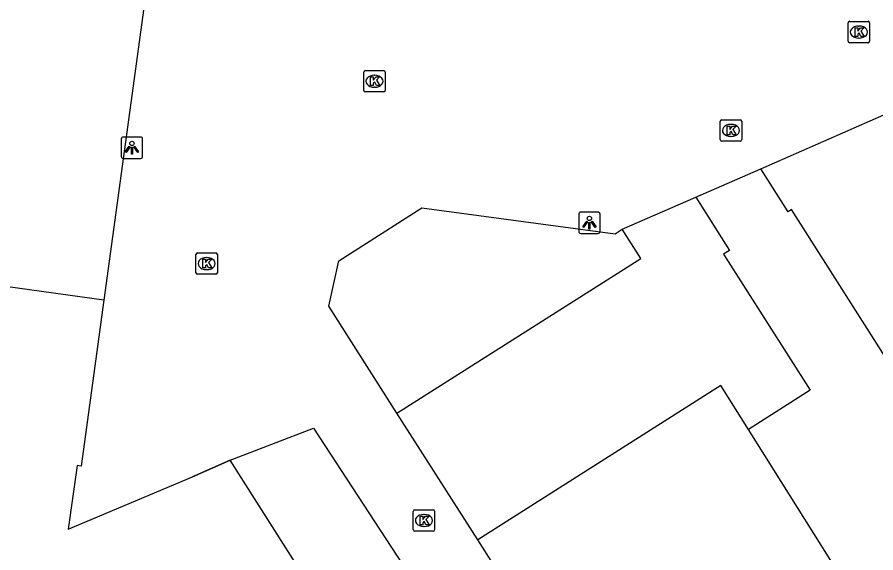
# Model space of a CAD drawing. Extents: x 160664 to 161506, y 382245 to 383288.
# Drawn here: x 160785.24 to 160825.35, y 383220.1 to 383245.11 of the extents above; entities that cross this region are included whole.
import ezdxf

# ---------------------------------------------------------------- set-up
doc = ezdxf.new("R2010")
doc.units = 0
for name, color, linetype in [('IMGEO_Erf', 7, 'Continuous'), ('IMGEO_Kolk', 7, 'Continuous'), ('IMGEO_Lichtpunt', 7, 'Continuous'), ('IMGEO_Muur', 7, 'Continuous'), ('IMGEO_Pand', 7, 'Continuous')]:
    doc.layers.add(name, color=color, linetype=linetype)

msp = doc.modelspace()

# ---------------------------------------------------------------- linework, layer by layer
at = {"layer": 'IMGEO_Erf'}
for points in [[(160819.975, 383238.034), (160825.726, 383240.547)], [(160813.502, 383235.205), (160816.939, 383236.707)], [(160789.293, 383231.893), (160788.232, 383224.144), (160788.049, 383224.169), (160787.625, 383221.208), (160793.435, 383223.643), (160795.199, 383224.421)], [(160806.764, 383220.698), (160802.976, 383226.612)]]:
    msp.add_lwpolyline(points, dxfattribs=at)
at = {"layer": 'IMGEO_Kolk'}
for p, q in [((160824.057, 383243.988), (160824.057, 383244.84)), ((160824.132, 383244.914), (160824.984, 383244.914)), ((160825.058, 383244.84), (160825.058, 383243.988)), ((160824.545, 383244.694), (160824.57, 383244.694)), ((160824.568, 383244.134), (160824.543, 383244.134)), ((160824.984, 383243.914), (160824.132, 383243.914)), ((160801.433, 383241.691), (160801.433, 383242.543)), ((160801.508, 383242.617), (160802.36, 383242.617)), ((160801.921, 383242.397), (160801.946, 383242.397)), ((160802.434, 383242.543), (160802.434, 383241.691)), ((160802.36, 383241.617), (160801.508, 383241.617)), ((160801.944, 383241.837), (160801.919, 383241.837)), ((160818.082, 383239.394), (160818.082, 383240.246)), ((160818.157, 383240.32), (160819.009, 383240.32)), ((160818.57, 383240.1), (160818.595, 383240.1)), ((160819.083, 383240.246), (160819.083, 383239.394)), ((160819.009, 383239.32), (160818.157, 383239.32)), ((160818.593, 383239.54), (160818.568, 383239.54)), ((160793.594, 383233.177), (160793.594, 383234.029)), ((160793.669, 383234.103), (160794.521, 383234.103)), ((160794.595, 383234.029), (160794.595, 383233.177)), ((160794.082, 383233.883), (160794.107, 383233.883)), ((160794.105, 383233.323), (160794.08, 383233.323)), ((160794.521, 383233.103), (160793.669, 383233.103)), ((160803.742, 383221.182), (160803.742, 383222.034)), ((160803.817, 383222.108), (160804.669, 383222.108)), ((160804.743, 383222.034), (160804.743, 383221.182)), ((160804.23, 383221.888), (160804.255, 383221.888)), ((160804.253, 383221.328), (160804.228, 383221.328)), ((160804.669, 383221.108), (160803.817, 383221.108))]:
    msp.add_line(p, q, dxfattribs=at)
for points in [[(160824.057, 383243.988), (160824.057, 383244.84)], [(160824.132, 383244.914), (160824.984, 383244.914)], [(160825.058, 383244.84), (160825.058, 383243.988)], [(160824.378, 383244.614), (160824.501, 383244.614), (160824.501, 383244.463), (160824.631, 383244.614), (160824.795, 383244.614), (160824.649, 383244.463), (160824.802, 383244.214), (160824.65, 383244.214), (160824.565, 383244.378), (160824.501, 383244.311), (160824.501, 383244.214), (160824.378, 383244.214), (160824.378, 383244.614)], [(160824.984, 383243.914), (160824.132, 383243.914)], [(160801.433, 383241.691), (160801.433, 383242.543)], [(160801.508, 383242.617), (160802.36, 383242.617)], [(160802.434, 383242.543), (160802.434, 383241.691)], [(160801.754, 383242.317), (160801.877, 383242.317), (160801.877, 383242.166), (160802.007, 383242.317), (160802.171, 383242.317), (160802.025, 383242.166), (160802.178, 383241.917), (160802.026, 383241.917), (160801.941, 383242.081), (160801.877, 383242.014), (160801.877, 383241.917), (160801.754, 383241.917), (160801.754, 383242.317)], [(160802.36, 383241.617), (160801.508, 383241.617)], [(160818.082, 383239.394), (160818.082, 383240.246)], [(160818.157, 383240.32), (160819.009, 383240.32)], [(160818.403, 383240.02), (160818.526, 383240.02), (160818.526, 383239.869), (160818.656, 383240.02), (160818.82, 383240.02), (160818.674, 383239.869), (160818.827, 383239.62), (160818.675, 383239.62), (160818.59, 383239.784), (160818.526, 383239.717), (160818.526, 383239.62), (160818.403, 383239.62), (160818.403, 383240.02)], [(160819.083, 383240.246), (160819.083, 383239.394)], [(160819.009, 383239.32), (160818.157, 383239.32)], [(160793.594, 383233.177), (160793.594, 383234.029)], [(160793.669, 383234.103), (160794.521, 383234.103)], [(160794.595, 383234.029), (160794.595, 383233.177)], [(160793.915, 383233.803), (160794.038, 383233.803), (160794.038, 383233.652), (160794.168, 383233.803), (160794.332, 383233.803), (160794.186, 383233.652), (160794.339, 383233.403), (160794.187, 383233.403), (160794.102, 383233.567), (160794.038, 383233.5), (160794.038, 383233.403), (160793.915, 383233.403), (160793.915, 383233.803)], [(160794.521, 383233.103), (160793.669, 383233.103)], [(160803.742, 383221.182), (160803.742, 383222.034)], [(160803.817, 383222.108), (160804.669, 383222.108)], [(160804.743, 383222.034), (160804.743, 383221.182)], [(160804.063, 383221.808), (160804.186, 383221.808), (160804.186, 383221.657), (160804.316, 383221.808), (160804.48, 383221.808), (160804.334, 383221.657), (160804.487, 383221.408), (160804.335, 383221.408), (160804.25, 383221.572), (160804.186, 383221.505), (160804.186, 383221.408), (160804.063, 383221.408), (160804.063, 383221.808)], [(160804.669, 383221.108), (160803.817, 383221.108)]]:
    msp.add_lwpolyline(points, dxfattribs=at)
for centre, start, end in [((160824.134, 383244.838), 91.552, 178.448), ((160824.134, 383244.838), 91.552, 178.448), ((160824.982, 383244.838), 1.552, 88.448), ((160824.982, 383244.838), 1.552, 88.448), ((160824.134, 383243.99), 181.552, 268.448), ((160824.134, 383243.99), 181.552, 268.448), ((160824.982, 383243.99), 271.552, 358.448), ((160824.982, 383243.99), 271.552, 358.448), ((160801.51, 383242.541), 91.552, 178.448), ((160801.51, 383242.541), 91.552, 178.448), ((160802.358, 383242.541), 1.552, 88.448), ((160802.358, 383242.541), 1.552, 88.448), ((160801.51, 383241.693), 181.552, 268.448), ((160801.51, 383241.693), 181.552, 268.448), ((160802.358, 383241.693), 271.552, 358.448), ((160802.358, 383241.693), 271.552, 358.448), ((160818.159, 383240.244), 91.552, 178.448), ((160818.159, 383240.244), 91.552, 178.448), ((160819.007, 383240.244), 1.552, 88.448), ((160819.007, 383240.244), 1.552, 88.448), ((160818.159, 383239.396), 181.552, 268.448), ((160818.159, 383239.396), 181.552, 268.448), ((160819.007, 383239.396), 271.552, 358.448), ((160819.007, 383239.396), 271.552, 358.448), ((160793.671, 383234.027), 91.552, 178.448), ((160793.671, 383234.027), 91.552, 178.448), ((160794.519, 383234.027), 1.552, 88.448), ((160794.519, 383234.027), 1.552, 88.448), ((160793.671, 383233.179), 181.552, 268.448), ((160793.671, 383233.179), 181.552, 268.448), ((160794.519, 383233.179), 271.552, 358.448), ((160794.519, 383233.179), 271.552, 358.448), ((160803.819, 383222.032), 91.552, 178.448), ((160803.819, 383222.032), 91.552, 178.448), ((160804.667, 383222.032), 1.552, 88.448), ((160804.667, 383222.032), 1.552, 88.448), ((160803.819, 383221.184), 181.552, 268.448), ((160803.819, 383221.184), 181.552, 268.448), ((160804.667, 383221.184), 271.552, 358.448), ((160804.667, 383221.184), 271.552, 358.448)]:
    msp.add_arc(centre, 0.0765, start, end, dxfattribs=at)
for centre, major_axis, ratio, start_param, end_param in [((160824.544, 383244.414), (-0.387, 0.002), 0.722429, 4.712389, 7.853982), ((160824.569, 383244.414), (-0.39, 0.002), 0.717154, 1.570796, 4.712389), ((160801.92, 383242.117), (-0.387, 0.002), 0.722429, 4.712389, 7.853982), ((160801.945, 383242.117), (-0.39, 0.002), 0.717154, 1.570796, 4.712389), ((160818.569, 383239.82), (-0.387, 0.002), 0.722429, 4.712389, 7.853982), ((160818.594, 383239.82), (-0.39, 0.002), 0.717154, 1.570796, 4.712389), ((160794.081, 383233.603), (-0.387, 0.002), 0.722429, 4.712389, 7.853982), ((160794.106, 383233.603), (-0.39, 0.002), 0.717154, 1.570796, 4.712389), ((160804.229, 383221.608), (-0.387, 0.002), 0.722429, 4.712389, 7.853982), ((160804.254, 383221.608), (-0.39, 0.002), 0.717154, 1.570796, 4.712389)]:
    msp.add_ellipse(centre, major_axis=major_axis, ratio=ratio, start_param=start_param, end_param=end_param, dxfattribs=at)
at = {"layer": 'IMGEO_Lichtpunt'}
for p, q in [((160790.105, 383239.417), (160790.105, 383238.61)), ((160790.105, 383239.417), (160790.105, 383238.61)), ((160791.007, 383239.512), (160790.199, 383239.512)), ((160791.007, 383239.512), (160790.199, 383239.512)), ((160791.101, 383238.61), (160791.101, 383239.417)), ((160791.101, 383238.61), (160791.101, 383239.417)), ((160790.199, 383238.516), (160791.007, 383238.516)), ((160790.199, 383238.516), (160791.007, 383238.516)), ((160812.376, 383236.008), (160811.568, 383236.008)), ((160812.376, 383236.008), (160811.568, 383236.008)), ((160811.474, 383235.913), (160811.474, 383235.106)), ((160811.474, 383235.913), (160811.474, 383235.106)), ((160812.47, 383235.106), (160812.47, 383235.913)), ((160812.47, 383235.106), (160812.47, 383235.913)), ((160811.568, 383235.012), (160812.376, 383235.012)), ((160811.568, 383235.012), (160812.376, 383235.012))]:
    msp.add_line(p, q, dxfattribs=at)
for points in [[(160790.479, 383239.081), (160790.518, 383239.053), (160790.33, 383238.791), (160790.292, 383238.818), (160790.479, 383239.081)], [(160790.581, 383239.033), (160790.628, 383239.033), (160790.628, 383238.711), (160790.581, 383238.711), (160790.581, 383239.033)], [(160790.691, 383239.053), (160790.729, 383239.08), (160790.916, 383238.818), (160790.877, 383238.79), (160790.691, 383239.053)], [(160811.848, 383235.577), (160811.887, 383235.549), (160811.699, 383235.287), (160811.661, 383235.314), (160811.848, 383235.577)], [(160812.06, 383235.549), (160812.098, 383235.576), (160812.285, 383235.314), (160812.246, 383235.286), (160812.06, 383235.549)], [(160811.95, 383235.529), (160811.997, 383235.529), (160811.997, 383235.207), (160811.95, 383235.207), (160811.95, 383235.529)]]:
    msp.add_lwpolyline(points, dxfattribs=at)
for centre in [(160790.604, 383239.215), (160811.973, 383235.711)]:
    msp.add_circle(centre, 0.0994, dxfattribs=at)
for centre, start, end in [((160790.199, 383239.417), 90, 180), ((160790.199, 383239.417), 90, 180), ((160791.007, 383239.417), 0, 90), ((160791.007, 383239.417), 0, 90), ((160790.199, 383238.61), 180, 270), ((160790.199, 383238.61), 180, 270), ((160791.007, 383238.61), 270, 0), ((160791.007, 383238.61), 270, 360), ((160811.568, 383235.913), 90, 180), ((160811.568, 383235.913), 90, 180), ((160812.376, 383235.913), 0, 90), ((160812.376, 383235.913), 0, 90), ((160811.568, 383235.106), 180, 270), ((160811.568, 383235.106), 180, 270), ((160812.376, 383235.106), 270, 0), ((160812.376, 383235.106), 270, 360)]:
    msp.add_arc(centre, 0.0946, start, end, dxfattribs=at)
at = {"layer": 'IMGEO_Muur'}
for points in [[(160795.199, 383224.421), (160793.435, 383223.643)], [(160787.625, 383221.208), (160793.435, 383223.643)]]:
    msp.add_lwpolyline(points, dxfattribs=at)
at = {"layer": 'IMGEO_Pand'}
for points in [[(160792.22, 383253.271), (160791.772, 383250), (160789.293, 383231.893)], [(160789.293, 383231.893), (160779.982, 383233.179), (160781.412, 383243.828)], [(160816.939, 383236.707), (160819.975, 383238.034)], [(160826.434, 383228.229), (160821.417, 383236.127), (160821.252, 383236.022), (160819.975, 383238.034)], [(160816.939, 383236.707), (160818.521, 383234.217), (160818.241, 383234.04), (160822.276, 383227.688), (160819.403, 383225.863)], [(160802.976, 383226.612), (160799.798, 383231.614), (160800.272, 383233.739), (160804.146, 383236.2), (160813.178, 383234.999), (160813.502, 383235.205)], [(160802.976, 383226.612), (160814.366, 383233.847), (160813.502, 383235.205)], [(160819.403, 383225.863), (160818.107, 383227.903), (160806.764, 383220.698)], [(160795.199, 383224.421), (160799.08, 383225.923), (160803.23, 383219.586)], [(160825.512, 383216.14), (160819.403, 383225.863)], [(160801.794, 383218.605), (160799.769, 383217.222), (160795.199, 383224.421)], [(160814.215, 383208.968), (160806.764, 383220.698)]]:
    msp.add_lwpolyline(points, dxfattribs=at)

doc.saveas('drawing.dxf')
